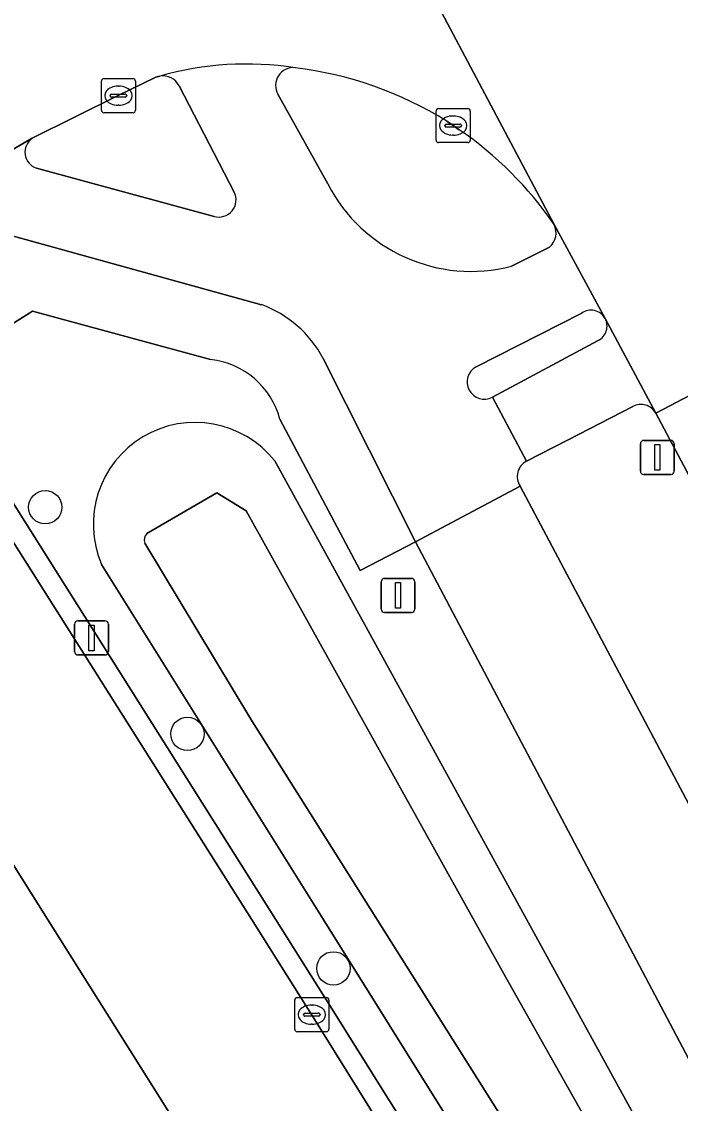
# Model space of a CAD drawing. Extents: x 158835 to 160077, y 386387 to 387778.
# Drawn here: x 159278.07 to 159297.36, y 386994.6 to 387026.31 of the extents above; entities that cross this region are included whole.
import ezdxf

# ---------------------------------------------------------------- set-up
doc = ezdxf.new("R2010")
doc.units = 0
for name, color, linetype in [('IMGEO_Berm_groen', 7, 'Continuous'), ('IMGEO_Boom', 7, 'Continuous'), ('IMGEO_Erf', 7, 'Continuous'), ('IMGEO_Fietspad_gesloten', 7, 'Continuous'), ('IMGEO_Fietspad_open', 7, 'Continuous'), ('IMGEO_Kolk', 7, 'Continuous'), ('IMGEO_Lichtmast', 7, 'Continuous'), ('IMGEO_Oever', 7, 'Continuous'), ('IMGEO_Rijbaan_lokaal_gesloten', 7, 'Continuous'), ('IMGEO_Rijbaan_lokaal_open', 7, 'Continuous'), ('IMGEO_Verkeersbordpaal', 7, 'Continuous'), ('IMGEO_Verkeerseiland_open', 7, 'Continuous'), ('IMGEO_Voetpad_open', 7, 'Continuous'), ('IMGEO_Waterloop', 7, 'Continuous')]:
    doc.layers.add(name, color=color, linetype=linetype)

msp = doc.modelspace()

# ---------------------------------------------------------------- linework, layer by layer
at = {"layer": 'IMGEO_Berm_groen'}
for points in [[(159283.6, 387016.408), (159278.388, 387017.823), (159275.437, 387015.961), (159285.506, 387000), (159287.099, 386997.475), (159291.489, 386990.45), (159291.972, 386989.668), (159292.393, 386988.851), (159323.247, 386930.836), (159322.715, 386930.535), (159323.584, 386928.824), (159324.004, 386928.032), (159324.136, 386927.852), (159324.344, 386927.447)], [(159295.972, 387015.023), (159294.062, 387014.044), (159292.859, 387013.427)], [(159311.391, 386987.054), (159304.527, 387000), (159301.816, 387005.114), (159296.643, 387014.832)], [(159289.601, 387011.063), (159287.98, 387010.219), (159285.631, 387014.655)], [(159285.483, 387013.434), (159292.854, 387000), (159314.774, 386960.051)], [(159292.669, 387012.696), (159299.401, 387000), (159318.953, 386963.127)], [(159315.911, 386961.271), (159295.447, 387000), (159289.601, 387011.063)], [(159322.893, 386933.968), (159292.65, 386990.788), (159286.899, 387000), (159280.408, 387010.398)]]:
    msp.add_lwpolyline(points, dxfattribs=at)
for centre, radius, start, end in [((159283.331, 387014.043), 2.38, 14.8939, 83.5098), ((159296.213, 387014.597), 0.49, 28.703, 119.519), ((159283.148, 387011.577), 2.983, 38.5014, 203.2766), ((159293.092, 387012.976), 0.508, 117.3513, 213.509)]:
    msp.add_arc(centre, radius, start, end, dxfattribs=at)
at = {"layer": 'IMGEO_Boom'}
for centre in [(159278.756, 387012.077), (159282.923, 387005.431), (159287.201, 386998.561)]:
    msp.add_circle(centre, 0.489, dxfattribs=at)
at = {"layer": 'IMGEO_Erf'}
msp.add_lwpolyline([(159287.3, 386986.46), (159286.81, 386987.307), (159278.827, 387000), (159271.75, 387011.252)], dxfattribs=at)
at = {"layer": 'IMGEO_Fietspad_gesloten'}
msp.add_lwpolyline([(159318.953, 386963.127), (159299.401, 387000), (159292.669, 387012.696), (159289.601, 387011.063), (159295.447, 387000), (159315.911, 386961.271)], dxfattribs=at)
at = {"layer": 'IMGEO_Fietspad_open'}
for points in [[(159282.68, 387024.424), (159284.291, 387021.313)], [(159287.034, 387021.551), (159285.574, 387024.178)], [(159278.376, 387022.888), (159274.168, 387020.444)], [(159283.704, 387020.598), (159278.499, 387022.014)], [(159275.697, 387020.61), (159285.09, 387018.012)], [(159295.161, 387017.607), (159293.666, 387020.365)], [(159293.528, 387019.699), (159292.42, 387019.138)], [(159291.381, 387016.192), (159294.474, 387017.766)], [(159286.897, 387016.438), (159289.601, 387011.063), (159292.669, 387012.696)], [(159292.859, 387013.427), (159291.857, 387015.3)]]:
    msp.add_lwpolyline(points, dxfattribs=at)
for centre, radius, start, end in [((159284.659, 387015.779), 9.286, 81.2138, 105.9155), ((159286.027, 387024.437), 0.522, 84.5101, 209.7222), ((159282.203, 387024.182), 0.535, 26.8961, 99.8125), ((159278.655, 387022.482), 0.493, 124.4981, 251.5234), ((159291.24, 387023.721), 4.733, 207.2924, 284.4416), ((159283.842, 387021.083), 0.504, 254.0916, 27.1378), ((159293.181, 387020.118), 0.544, 309.5904, 26.9968), ((159283.938, 387014.865), 3.352, 27.9959, 69.8887), ((159294.746, 387017.379), 0.473, 28.8135, 125.1242), ((159291.625, 387015.749), 0.506, 118.8509, 297.3207), ((159293.092, 387012.976), 0.508, 117.3513, 213.509)]:
    msp.add_arc(centre, radius, start, end, dxfattribs=at)
at = {"layer": 'IMGEO_Kolk'}
for p, q in [((159280.476, 387024.638), (159281.328, 387024.638)), ((159280.401, 387023.712), (159280.401, 387024.564)), ((159280.889, 387024.418), (159280.914, 387024.418)), ((159281.402, 387024.564), (159281.402, 387023.712)), ((159280.66, 387024.132), (159280.66, 387024.144)), ((159281.098, 387024.095), (159280.7, 387024.095)), ((159280.703, 387024.181), (159281.101, 387024.181)), ((159281.144, 387024.144), (159281.144, 387024.132)), ((159280.912, 387023.858), (159280.887, 387023.858)), ((159290.207, 387022.836), (159290.207, 387023.688)), ((159290.282, 387023.762), (159291.134, 387023.762)), ((159291.208, 387023.688), (159291.208, 387022.836)), ((159281.328, 387023.638), (159280.476, 387023.638)), ((159290.695, 387023.542), (159290.72, 387023.542)), ((159290.466, 387023.256), (159290.466, 387023.268)), ((159290.904, 387023.219), (159290.506, 387023.219)), ((159290.509, 387023.305), (159290.907, 387023.305)), ((159290.95, 387023.268), (159290.95, 387023.256)), ((159291.134, 387022.762), (159290.282, 387022.762)), ((159290.718, 387022.982), (159290.693, 387022.982)), ((159286.141, 386997.705), (159286.993, 386997.705)), ((159286.066, 386996.779), (159286.066, 386997.631)), ((159286.554, 386997.485), (159286.579, 386997.485)), ((159287.067, 386997.631), (159287.067, 386996.779)), ((159286.325, 386997.199), (159286.325, 386997.211)), ((159286.763, 386997.162), (159286.365, 386997.162)), ((159286.368, 386997.248), (159286.766, 386997.248)), ((159286.809, 386997.211), (159286.809, 386997.199)), ((159286.993, 386996.705), (159286.141, 386996.705)), ((159286.577, 386996.925), (159286.552, 386996.925))]:
    msp.add_line(p, q, dxfattribs=at)
for points in [[(159280.476, 387024.638), (159281.328, 387024.638)], [(159280.401, 387023.712), (159280.401, 387024.564)], [(159281.402, 387024.564), (159281.402, 387023.712)], [(159290.207, 387022.836), (159290.207, 387023.688)], [(159290.282, 387023.762), (159291.134, 387023.762)], [(159291.208, 387023.688), (159291.208, 387022.836)], [(159281.328, 387023.638), (159280.476, 387023.638)], [(159291.134, 387022.762), (159290.282, 387022.762)], [(159286.141, 386997.705), (159286.993, 386997.705)], [(159286.066, 386996.779), (159286.066, 386997.631)], [(159287.067, 386997.631), (159287.067, 386996.779)], [(159286.993, 386996.705), (159286.141, 386996.705)]]:
    msp.add_lwpolyline(points, dxfattribs=at)
for centre, radius, start, end in [((159280.478, 387024.562), 0.0765, 91.552, 178.448), ((159280.478, 387024.562), 0.0765, 91.552, 178.448), ((159281.326, 387024.562), 0.0765, 1.552, 88.448), ((159281.326, 387024.562), 0.0765, 1.552, 88.448), ((159280.7, 387024.141), 0.0403, 85.8775, 175.7526), ((159280.697, 387024.131), 0.0366, 178.938, 274.7102), ((159281.101, 387024.138), 0.043, 264.8664, 352.4533), ((159281.105, 387024.143), 0.0386, 1.7309, 96.639), ((159280.478, 387023.714), 0.0765, 181.552, 268.448), ((159280.478, 387023.714), 0.0765, 181.552, 268.448), ((159281.326, 387023.714), 0.0765, 271.552, 358.448), ((159281.326, 387023.714), 0.0765, 271.552, 358.448), ((159290.284, 387023.686), 0.0765, 91.552, 178.448), ((159290.284, 387023.686), 0.0765, 91.552, 178.448), ((159291.132, 387023.686), 0.0765, 1.552, 88.448), ((159291.132, 387023.686), 0.0765, 1.552, 88.448), ((159290.506, 387023.265), 0.0403, 85.8775, 175.7526), ((159290.503, 387023.255), 0.0366, 178.938, 274.7102), ((159290.907, 387023.262), 0.043, 264.8664, 352.4533), ((159290.911, 387023.267), 0.0386, 1.7309, 96.639), ((159290.284, 387022.838), 0.0765, 181.552, 268.448), ((159290.284, 387022.838), 0.0765, 181.552, 268.448), ((159291.132, 387022.838), 0.0765, 271.552, 358.448), ((159291.132, 387022.838), 0.0765, 271.552, 358.448), ((159286.143, 386997.629), 0.0765, 91.552, 178.448), ((159286.143, 386997.629), 0.0765, 91.552, 178.448), ((159286.991, 386997.629), 0.0765, 1.552, 88.448), ((159286.991, 386997.629), 0.0765, 1.552, 88.448), ((159286.365, 386997.208), 0.0403, 85.8775, 175.7526), ((159286.362, 386997.198), 0.0366, 178.938, 274.7102), ((159286.766, 386997.205), 0.043, 264.8664, 352.4533), ((159286.77, 386997.21), 0.0386, 1.7309, 96.639), ((159286.143, 386996.781), 0.0765, 181.552, 268.448), ((159286.143, 386996.781), 0.0765, 181.552, 268.448), ((159286.991, 386996.781), 0.0765, 271.552, 358.448), ((159286.991, 386996.781), 0.0765, 271.552, 358.448)]:
    msp.add_arc(centre, radius, start, end, dxfattribs=at)
for centre, major_axis, ratio, start_param, end_param in [((159280.888, 387024.138), (-0.387, 0.002), 0.722429, 4.712389, 7.853982), ((159280.913, 387024.138), (-0.39, 0.002), 0.717154, 1.570796, 4.712389), ((159290.694, 387023.262), (-0.387, 0.002), 0.722429, 4.712389, 7.853982), ((159290.719, 387023.262), (-0.39, 0.002), 0.717154, 1.570796, 4.712389), ((159286.553, 386997.205), (-0.387, 0.002), 0.722429, 4.712389, 7.853982), ((159286.578, 386997.205), (-0.39, 0.002), 0.717154, 1.570796, 4.712389)]:
    msp.add_ellipse(centre, major_axis=major_axis, ratio=ratio, start_param=start_param, end_param=end_param, dxfattribs=at)
at = {"layer": 'IMGEO_Lichtmast'}
for p, q in [((159279.716, 387008.745), (159280.506, 387008.745)), ((159280.506, 387008.745), (159279.716, 387008.745)), ((159279.616, 387007.845), (159279.616, 387008.645)), ((159279.616, 387008.645), (159279.616, 387007.845)), ((159280.606, 387008.645), (159280.606, 387007.845)), ((159280.606, 387007.845), (159280.606, 387008.645)), ((159280.506, 387007.745), (159279.716, 387007.745)), ((159279.716, 387007.745), (159280.506, 387007.745))]:
    msp.add_line(p, q, dxfattribs=at)
msp.add_lwpolyline([(159280.036, 387008.62), (159280.186, 387008.62), (159280.186, 387007.87), (159280.036, 387007.87), (159280.036, 387008.62)], dxfattribs=at)
for centre, start, end in [((159279.716, 387008.645), 90, 180), ((159279.716, 387008.645), 90, 180), ((159280.506, 387008.645), 0, 90), ((159280.506, 387008.645), 360, 90), ((159279.716, 387007.845), 180, 270), ((159279.716, 387007.845), 180, 270), ((159280.506, 387007.845), 270, 0), ((159280.506, 387007.845), 270, 0)]:
    msp.add_arc(centre, 0.1, start, end, dxfattribs=at)
at = {"layer": 'IMGEO_Oever'}
for points in [[(159314.774, 386960.051), (159292.854, 387000), (159285.483, 387013.434)], [(159281.734, 387011.301), (159283.78, 387012.499), (159284.642, 387011.966), (159292.24, 386998.311), (159299.468, 386985.497), (159305.012, 386975.271), (159315.73, 386955.518)], [(159323.133, 386935.169), (159318.205, 386944.963), (159313.318, 386954.471), (159305.967, 386968.372), (159299.396, 386981.062), (159292.435, 386993.711), (159284.776, 387005.867), (159281.675, 387011.026)], [(159280.408, 387010.398), (159286.899, 387000), (159292.65, 386990.788), (159322.893, 386933.968)]]:
    msp.add_lwpolyline(points, dxfattribs=at)
for centre, radius, start, end in [((159283.148, 387011.577), 2.983, 38.5014, 203.2766), ((159281.896, 387011.122), 0.241, 132.1846, 203.5974)]:
    msp.add_arc(centre, radius, start, end, dxfattribs=at)
at = {"layer": 'IMGEO_Rijbaan_lokaal_gesloten'}
for points in [[(159286.014, 387042.288), (159285.556, 387043.201), (159284.128, 387045.977), (159282.737, 387048.568), (159279.646, 387046.923), (159281.039, 387044.188), (159282.512, 387041.396), (159293.666, 387020.365), (159295.161, 387017.607), (159296.418, 387015.253), (159296.643, 387014.832), (159301.083, 387017.155), (159300.871, 387017.549), (159299.622, 387019.866), (159298.209, 387022.539), (159298.141, 387022.668), (159297.672, 387023.548)], [(159329.667, 386963.05), (159310.146, 387000), (159301.083, 387017.155), (159296.643, 387014.832), (159301.816, 387005.114), (159304.527, 387000), (159311.391, 386987.054), (159321.919, 386967.225), (159327.625, 386956.214)]]:
    msp.add_lwpolyline(points, dxfattribs=at)
at = {"layer": 'IMGEO_Rijbaan_lokaal_open'}
for points in [[(159293.666, 387020.365), (159282.512, 387041.396)], [(159258.872, 387011.507), (159260.57, 387012.566), (159260.791, 387012.712), (159264.021, 387014.611), (159264.131, 387014.676), (159265.576, 387015.505), (159273.969, 387020.317), (159274.168, 387020.444), (159278.376, 387022.888), (159280.898, 387024.139), (159281.998, 387024.676), (159282.112, 387024.709)], [(159290.522, 387023.39), (159290.704, 387023.263), (159290.888, 387023.139)], [(159291.692, 386988.882), (159291.192, 386989.757), (159290.67, 386990.608), (159286.562, 386997.204), (159284.795, 387000), (159275.864, 387014.134), (159275.266, 387015.086), (159270.561, 387012.166)], [(159271.75, 387011.252), (159278.827, 387000), (159286.81, 386987.307), (159287.3, 386986.46), (159307.356, 386948.741), (159312.67, 386938.746), (159317.722, 386929.245), (159317.751, 386929.226), (159321.862, 386922.182), (159323.254, 386924.146), (159323.343, 386924.269), (159324.118, 386925.332), (159324.46, 386926.044)]]:
    msp.add_lwpolyline(points, dxfattribs=at)
for centre, radius, start, end in [((159284.659, 387015.779), 9.286, 81.2138, 105.9155), ((159284.761, 387014.129), 10.906, 58.1146, 83.07), ((159284.791, 387014.255), 10.775, 34.5445, 55.5381)]:
    msp.add_arc(centre, radius, start, end, dxfattribs=at)
at = {"layer": 'IMGEO_Verkeersbordpaal'}
for p, q in [((159296.192, 387013.136), (159296.192, 387013.936)), ((159296.192, 387013.936), (159296.192, 387013.136)), ((159296.292, 387014.036), (159297.082, 387014.036)), ((159297.082, 387014.036), (159296.292, 387014.036)), ((159297.182, 387013.936), (159297.182, 387013.136)), ((159297.182, 387013.136), (159297.182, 387013.936)), ((159297.082, 387013.036), (159296.292, 387013.036)), ((159296.292, 387013.036), (159297.082, 387013.036)), ((159288.596, 387009.09), (159288.596, 387009.89)), ((159288.596, 387009.89), (159288.596, 387009.09)), ((159288.696, 387009.99), (159289.486, 387009.99)), ((159289.486, 387009.99), (159288.696, 387009.99)), ((159289.586, 387009.89), (159289.586, 387009.09)), ((159289.586, 387009.09), (159289.586, 387009.89)), ((159289.486, 387008.99), (159288.696, 387008.99)), ((159288.696, 387008.99), (159289.486, 387008.99))]:
    msp.add_line(p, q, dxfattribs=at)
for points in [[(159296.612, 387013.911), (159296.762, 387013.911), (159296.762, 387013.161), (159296.612, 387013.161), (159296.612, 387013.911)], [(159289.016, 387009.865), (159289.166, 387009.865), (159289.166, 387009.115), (159289.016, 387009.115), (159289.016, 387009.865)]]:
    msp.add_lwpolyline(points, dxfattribs=at)
for centre, start, end in [((159296.292, 387013.936), 90, 180), ((159296.292, 387013.936), 90, 180), ((159297.082, 387013.936), 0, 90), ((159297.082, 387013.936), 360, 90), ((159296.292, 387013.136), 180, 270), ((159296.292, 387013.136), 180, 270), ((159297.082, 387013.136), 270, 0), ((159297.082, 387013.136), 270, 0), ((159288.696, 387009.89), 90, 180), ((159288.696, 387009.89), 90, 180), ((159289.486, 387009.89), 0, 90), ((159289.486, 387009.89), 360, 90), ((159288.696, 387009.09), 180, 270), ((159288.696, 387009.09), 180, 270), ((159289.486, 387009.09), 270, 0), ((159289.486, 387009.09), 270, 0)]:
    msp.add_arc(centre, 0.1, start, end, dxfattribs=at)
at = {"layer": 'IMGEO_Verkeerseiland_open'}
for points in [[(159282.112, 387024.709), (159281.998, 387024.676), (159280.898, 387024.139), (159278.376, 387022.888)], [(159284.291, 387021.313), (159282.68, 387024.424)], [(159285.574, 387024.178), (159287.034, 387021.551)], [(159290.888, 387023.139), (159290.704, 387023.263), (159290.522, 387023.39)], [(159278.499, 387022.014), (159283.704, 387020.598)], [(159292.42, 387019.138), (159293.528, 387019.699)], [(159294.474, 387017.766), (159291.381, 387016.192)], [(159291.857, 387015.3), (159294.958, 387016.961)]]:
    msp.add_lwpolyline(points, dxfattribs=at)
msp.add_lwpolyline([(159275.437, 387015.961), (159274.92, 387015.636), (159275.266, 387015.086), (159275.864, 387014.134), (159284.795, 387000), (159286.562, 386997.204), (159290.67, 386990.608), (159291.192, 386989.757), (159291.692, 386988.882), (159295.073, 386982.492), (159304.466, 386964.768), (159321.43, 386932.941), (159322.715, 386930.535), (159323.247, 386930.836), (159292.393, 386988.851), (159291.972, 386989.668), (159291.489, 386990.45), (159287.099, 386997.475), (159285.506, 387000)], close=True, dxfattribs=at)
for centre, radius, start, end in [((159286.027, 387024.437), 0.522, 84.5101, 209.7222), ((159284.761, 387014.129), 10.906, 58.1146, 83.07), ((159282.203, 387024.182), 0.535, 26.8961, 99.8125), ((159284.791, 387014.255), 10.775, 34.5445, 55.5381), ((159278.655, 387022.482), 0.493, 124.4981, 251.5234), ((159291.24, 387023.721), 4.733, 207.2924, 284.4416), ((159283.842, 387021.083), 0.504, 254.0916, 27.1378), ((159293.181, 387020.118), 0.544, 309.5904, 26.9968), ((159294.746, 387017.379), 0.473, 28.8135, 125.1242), ((159294.739, 387017.385), 0.477, 297.3635, 27.7467), ((159291.625, 387015.749), 0.506, 118.8509, 297.3207)]:
    msp.add_arc(centre, radius, start, end, dxfattribs=at)
at = {"layer": 'IMGEO_Voetpad_open'}
for points in [[(159285.09, 387018.012), (159275.697, 387020.61)], [(159249.829, 387000), (159268.983, 387011.952), (159274.92, 387015.636), (159275.437, 387015.961), (159278.388, 387017.823), (159283.6, 387016.408)], [(159296.643, 387014.832), (159296.418, 387015.253), (159295.161, 387017.607)], [(159294.958, 387016.961), (159291.857, 387015.3), (159292.859, 387013.427), (159294.062, 387014.044), (159295.972, 387015.023)], [(159285.631, 387014.655), (159287.98, 387010.219), (159289.601, 387011.063), (159286.897, 387016.438)]]:
    msp.add_lwpolyline(points, dxfattribs=at)
for centre, radius, start, end in [((159283.938, 387014.865), 3.352, 27.9959, 69.8887), ((159294.739, 387017.385), 0.477, 297.3635, 27.7467), ((159283.331, 387014.043), 2.38, 14.8939, 83.5098), ((159296.213, 387014.597), 0.49, 28.703, 119.519)]:
    msp.add_arc(centre, radius, start, end, dxfattribs=at)
at = {"layer": 'IMGEO_Waterloop'}
for points in [[(159315.73, 386955.518), (159305.012, 386975.271), (159299.468, 386985.497), (159292.24, 386998.311), (159284.642, 387011.966), (159283.78, 387012.499), (159281.734, 387011.301)], [(159281.675, 387011.026), (159284.776, 387005.867), (159292.435, 386993.711), (159299.396, 386981.062), (159305.967, 386968.372), (159313.318, 386954.471), (159318.205, 386944.963), (159323.133, 386935.169)]]:
    msp.add_lwpolyline(points, dxfattribs=at)
msp.add_arc((159281.896, 387011.122), 0.241, 132.1846, 203.5974, dxfattribs=at)

doc.saveas('drawing.dxf')
